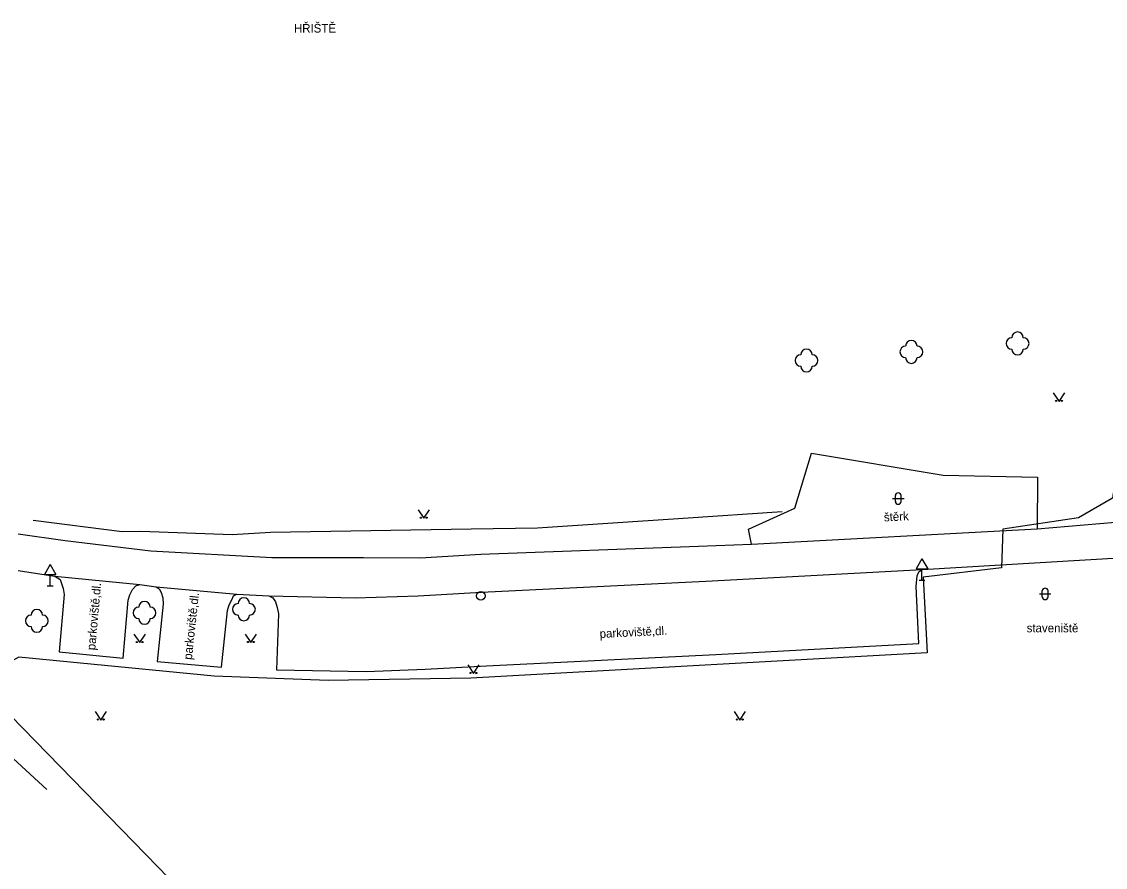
# Model space of a CAD drawing. Extents: x -584400 to -581602, y -1210894 to -1208793.
# Drawn here: x -583053.4 to -582958.8, y -1210069.5 to -1209995.6 of the extents above; entities that cross this region are included whole.
import ezdxf

# ---------------------------------------------------------------- set-up
doc = ezdxf.new("R2010")
doc.units = 0
for name, color, linetype in [('MAP_ZN_BP', 7, 'Continuous'), ('POMOC_POPIS', 7, 'Continuous'), ('ROZHRANÍ_PLOCH', 7, 'Continuous'), ('ZELEŇ', 7, 'Continuous'), ('ZN_DOPLŇKOVÉ', 7, 'Continuous'), ('ZN_KULTUR', 7, 'Continuous')]:
    doc.layers.add(name, color=color, linetype=linetype)

msp = doc.modelspace()

# ---------------------------------------------------------------- linework, layer by layer
at = {"layer": 'MAP_ZN_BP'}
for radius in [0.375, 0.0005]:
    msp.add_circle((-583013.32, -1210045.811), radius, dxfattribs=at)
at = {"layer": 'ROZHRANÍ_PLOCH'}
for points in [[(-582989.68, -1210041.3), (-582989.92, -1210039.98), (-582985.89, -1210038.15), (-582984.44, -1210033.36), (-582972.93, -1210035.28), (-582964.7, -1210035.45), (-582964.72, -1210039.97)], [(-582964.72, -1210039.97), (-582956.5, -1210039.26), (-582949.2, -1210038.62), (-582947.46, -1210038.53)], [(-583053.72, -1210040.39), (-583049.62, -1210040.98), (-583042.13, -1210041.87), (-583031.56, -1210042.46), (-583023.57, -1210042.47), (-583018.6, -1210042.5), (-583013.32, -1210042.18), (-582994.29, -1210041.47), (-582989.68, -1210041.3)], [(-582989.68, -1210041.3), (-582964.72, -1210039.97)], [(-582974.76, -1210043.51), (-582953.66, -1210042.26), (-582943.31, -1210041.42)], [(-583053.74, -1210043.6), (-583050.52, -1210044.1), (-583050.05, -1210044.39), (-583049.79, -1210045.17), (-583049.71, -1210045.71), (-583050.15, -1210050.71), (-583044.56, -1210051.25), (-583044.11, -1210046.19), (-583043.97, -1210045.72), (-583043.74, -1210045.25), (-583043.44, -1210044.95), (-583043.1, -1210044.81), (-583041.66, -1210045.02), (-583041.4, -1210045.19), (-583041.25, -1210045.52), (-583041.09, -1210046), (-583041.05, -1210046.53), (-583041.59, -1210051.56), (-583035.96, -1210052.06), (-583035.44, -1210047.09), (-583035.31, -1210046.6), (-583035.07, -1210046.15), (-583034.92, -1210045.81), (-583034.62, -1210045.66), (-583031.83, -1210045.82), (-583031.48, -1210046), (-583031.24, -1210046.34), (-583031.09, -1210046.82), (-583031, -1210047.38), (-583031.15, -1210052.27), (-583023.33, -1210052.42), (-583018.17, -1210052.23), (-583012.83, -1210051.92), (-582992.78, -1210050.94), (-582975.05, -1210049.99), (-582975.28, -1210045), (-582975.19, -1210044.07), (-582975.07, -1210043.73), (-582974.76, -1210043.51)], [(-583050.52, -1210044.1), (-583043.1, -1210044.81)], [(-583031.83, -1210045.82), (-583024.3, -1210045.98), (-583018.78, -1210045.81), (-583013.27, -1210045.48), (-582993.66, -1210044.53), (-582974.76, -1210043.51)], [(-583041.66, -1210045.02), (-583034.62, -1210045.66)], [(-583051.23, -1210062.74), (-583055.66, -1210058.69), (-583056.57, -1210054.07)]]:
    msp.add_lwpolyline(points, dxfattribs=at)
at = {"layer": 'ZELEŇ'}
for centre in [(-582966.43, -1210023.76), (-582984.87, -1210025.25), (-582975.71, -1210024.5), (-583034.01, -1210046.99), (-583052.1, -1210048), (-583042.69, -1210047.3)]:
    msp.add_circle(centre, 0.0005, dxfattribs=at)
for centre, start, end in [((-582966.93, -1210023.76), 89.99999, 269.99999), ((-582966.43, -1210023.26), 0, 179.99999), ((-582965.93, -1210023.76), 270, 89.99999), ((-582984.87, -1210024.75), 0, 179.99999), ((-582976.21, -1210024.5), 89.99999, 269.99999), ((-582975.71, -1210024), 0, 179.99999), ((-582975.21, -1210024.5), 270, 89.99999), ((-582966.43, -1210024.26), 179.99999, 359.99999), ((-582985.37, -1210025.25), 89.99999, 269.99999), ((-582984.37, -1210025.25), 270, 89.99999), ((-582975.71, -1210025), 179.99999, 359.99999), ((-582984.87, -1210025.75), 179.99999, 359.99999), ((-583034.01, -1210046.49), 0, 179.99999), ((-583052.1, -1210047.5), 0, 179.99999), ((-583043.19, -1210047.3), 89.99999, 269.99999), ((-583042.69, -1210046.8), 0, 179.99999), ((-583042.19, -1210047.3), 270, 89.99999), ((-583034.51, -1210046.99), 89.99999, 269.99999), ((-583033.51, -1210046.99), 270, 89.99999), ((-583052.6, -1210048), 89.99999, 269.99999), ((-583051.6, -1210048), 270, 89.99999), ((-583042.69, -1210047.8), 179.99999, 359.99999), ((-583034.01, -1210047.49), 179.99999, 359.99999), ((-583052.1, -1210048.5), 179.99999, 359.99999)]:
    msp.add_arc(centre, 0.5, start, end, dxfattribs=at)
at = {"layer": 'ZN_DOPLŇKOVÉ'}
for p, q in [((-583050.93, -1210043.074), (-583051.43, -1210043.94)), ((-583050.93, -1210043.074), (-583050.43, -1210043.94)), ((-582974.78, -1210042.574), (-582975.28, -1210043.44)), ((-582974.78, -1210042.574), (-582974.28, -1210043.44)), ((-583051.43, -1210043.94), (-583050.43, -1210043.94)), ((-583050.93, -1210044.94), (-583050.93, -1210043.94)), ((-582975.28, -1210043.44), (-582974.28, -1210043.44)), ((-582974.78, -1210044.44), (-582974.78, -1210043.44)), ((-583051.18, -1210044.94), (-583050.68, -1210044.94)), ((-582975.03, -1210044.44), (-582974.53, -1210044.44))]:
    msp.add_line(p, q, dxfattribs=at)
for points in [[(-582948.18, -1210025.85), (-582947.92, -1210036.15), (-582954.58, -1210035.54), (-582957.64, -1210033.94), (-582958.15, -1210037.27), (-582961.11, -1210039.01), (-582967.73, -1210039.99)], [(-582987, -1210038.46), (-582995.64, -1210039.07), (-583008.37, -1210039.9), (-583014.17, -1210040), (-583031.69, -1210040.27), (-583035.02, -1210040.49), (-583043.02, -1210040.2), (-583044.63, -1210040.21), (-583052.41, -1210039.22)], [(-582967.73, -1210039.99), (-582967.84, -1210043.38)], [(-582967.84, -1210043.38), (-582974.68, -1210044.19), (-582974.34, -1210050.8)], [(-582974.34, -1210050.8), (-582994.23, -1210051.89), (-583014.2, -1210053.01), (-583026.65, -1210053.2), (-583036.6, -1210052.82), (-583053.66, -1210051.18), (-583056.74, -1210052.84)], [(-583056.57, -1210054.07), (-583048.98, -1210061.82), (-583041.52, -1210069.5), (-583020.8, -1210090.92), (-583001.61, -1210110.68), (-582976.04, -1210137.13), (-582958.7, -1210156.31), (-582942.37, -1210171.79), (-582930.4, -1210171.32), (-582927.16, -1210184.69), (-582908.32, -1210182.1)]]:
    msp.add_lwpolyline(points, dxfattribs=at)
at = {"layer": 'ZN_KULTUR'}
for p, q in [((-582977.35, -1210037.31), (-582976.35, -1210037.31)), ((-582977.1, -1210037.56), (-582977.1, -1210037.06)), ((-582976.6, -1210037.56), (-582976.6, -1210037.06)), ((-582964.52, -1210045.64), (-582963.52, -1210045.64)), ((-582964.27, -1210045.89), (-582964.27, -1210045.39)), ((-582963.77, -1210045.89), (-582963.77, -1210045.39))]:
    msp.add_line(p, q, dxfattribs=at)
for points in [[(-582963.31, -1210028.09), (-582962.81, -1210028.84), (-582962.31, -1210028.09)], [(-583018.8, -1210038.29), (-583018.3, -1210039.04), (-583017.8, -1210038.29)], [(-583043.61, -1210049.15), (-583043.11, -1210049.9), (-583042.61, -1210049.15)], [(-583033.9, -1210049.15), (-583033.4, -1210049.9), (-583032.9, -1210049.15)], [(-583014.46, -1210051.85), (-583013.96, -1210052.6), (-583013.46, -1210051.85)], [(-583047.01, -1210055.92), (-583046.51, -1210056.67), (-583046.01, -1210055.92)], [(-582991.2, -1210055.92), (-582990.7, -1210056.67), (-582990.2, -1210055.92)]]:
    msp.add_lwpolyline(points, dxfattribs=at)
for centre in [(-582963.06, -1210028.79), (-582962.56, -1210028.79), (-583018.55, -1210038.99), (-583018.05, -1210038.99), (-583043.36, -1210049.85), (-583042.86, -1210049.85), (-583033.65, -1210049.85), (-583033.15, -1210049.85), (-583014.21, -1210052.55), (-583013.71, -1210052.55), (-583046.76, -1210056.62), (-583046.26, -1210056.62), (-582990.95, -1210056.62), (-582990.45, -1210056.62)]:
    msp.add_circle(centre, 0.05, dxfattribs=at)
for centre, start, end in [((-582976.85, -1210037.06), 0, 179.99999), ((-582976.85, -1210037.56), 179.99999, 359.99999), ((-582964.02, -1210045.39), 0, 179.99999), ((-582964.02, -1210045.89), 179.99999, 359.99999)]:
    msp.add_arc(centre, 0.25, start, end, dxfattribs=at)

# ---------------------------------------------------------------- texts
at = {"layer": 'POMOC_POPIS'}
for s, p in [('HŘIŠTĚ', (-583029.64, -1209996.6)), ('staveniště', (-582965.64, -1210049))]:
    msp.add_text(s, height=0.75, dxfattribs=at).set_placement(p)
for s, rotation, p in [('štěrk', 3.05014, (-582978.09, -1210039.32)), ('parkoviště,dl.', 84.9179, (-583047, -1210050.59)), ('parkoviště,dl.', 83.87243, (-583038.56, -1210051.43)), ('parkoviště,dl.', 2.79827, (-583002.92, -1210049.5))]:
    msp.add_text(s, height=0.75, rotation=rotation, dxfattribs=at).set_placement(p)

doc.saveas('drawing.dxf')
